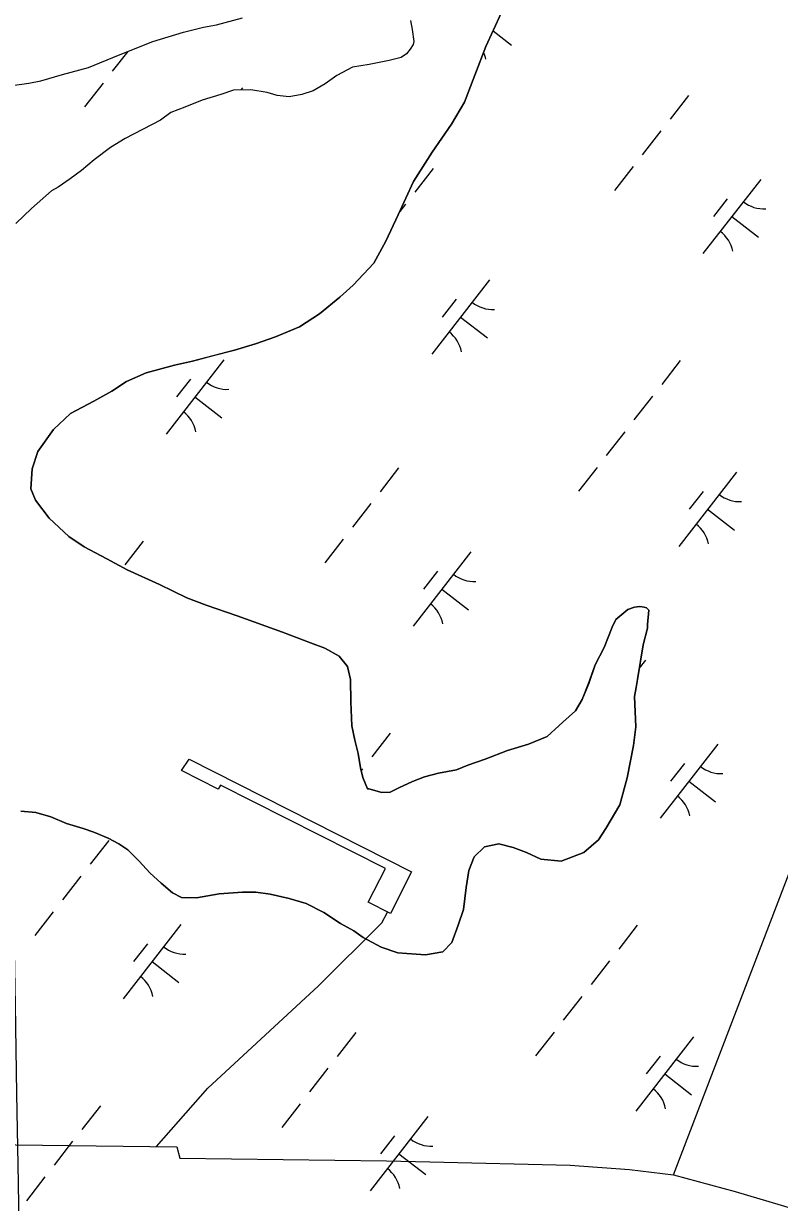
# Model space of a CAD drawing. Extents: x 3888273 to 3909528, y 158682 to 181032.
# Drawn here: x 3899170 to 3899572, y 171278 to 171905 of the extents above; entities that cross this region are included whole.
import ezdxf

# ---------------------------------------------------------------- set-up
doc = ezdxf.new("R2010")
doc.units = 0
for name, color, linetype in [('V-CHAN-DOCK', 7, 'Continuous'), ('V-GRID-MAJR', 7, 'Continuous'), ('V-TOPO-SHOR', 7, 'Continuous'), ('V-UTIL-LINE', 7, 'Continuous'), ('V-WETL-SWMP', 7, 'Continuous')]:
    doc.layers.add(name, color=color, linetype=linetype)

msp = doc.modelspace()

# ---------------------------------------------------------------- linework, layer by layer
at = {"layer": 'V-CHAN-DOCK'}
msp.add_lwpolyline([(3899257.94, 171513.62), (3899376.15, 171453.67), (3899364.95, 171431.57), (3899353.21, 171437.53), (3899362.27, 171455.39), (3899274.6, 171499.85), (3899273.48, 171497.65), (3899253.93, 171507.57), (3899257.94, 171513.62)], dxfattribs=at)
at = {"layer": 'V-GRID-MAJR'}
msp.add_spline([(3899339.28, 161091.93), (3899310.23, 162813.43), (3899207.97, 168873.65), (3899105.71, 174933.86), (3899088.15, 175974.62)], degree=3, dxfattribs=at)
at = {"layer": 'V-TOPO-SHOR'}
for points in [[(3899163.92, 171871.69), (3899172.68, 171872.98), (3899179.05, 171874.24), (3899190.58, 171877.55), (3899204.49, 171881.29), (3899220.37, 171887.84), (3899238.64, 171895.21), (3899254.94, 171900.16), (3899265.68, 171902.67), (3899272.44, 171903.93), (3899286.36, 171907.67)], [(3899463.3, 171539.31), (3899456.58, 171533.25), (3899448.27, 171525.58), (3899438.34, 171521.48), (3899427.19, 171518.17), (3899415.27, 171513.66), (3899406.12, 171510.36), (3899400.16, 171507.91), (3899390.59, 171506.21), (3899383.03, 171504.13), (3899376.67, 171501.67), (3899369.52, 171498.4), (3899364.75, 171495.96), (3899360.36, 171495.91), (3899353.55, 171497.84), (3899352.76, 171497.83), (3899350.3, 171503.79), (3899349.04, 171508.97), (3899347.77, 171516.54), (3899346.1, 171523.71), (3899344.42, 171531.27), (3899343.89, 171544.04), (3899343.76, 171556.02), (3899342.09, 171562.79), (3899337.64, 171568.33), (3899330.01, 171572.64), (3899322.4, 171575.36), (3899307.57, 171581.19), (3899283.52, 171589.72), (3899267.1, 171595.54), (3899256.68, 171599.42), (3899242.23, 171606.45), (3899224.98, 171614.26), (3899214.14, 171620.13), (3899202.1, 171626.39), (3899194.06, 171631.89), (3899183.58, 171641.77), (3899176.29, 171651.27), (3899173.83, 171657.23), (3899174.52, 171668.02), (3899177.62, 171677.23), (3899185.88, 171688.9), (3899194.97, 171697.38), (3899207.28, 171703.89), (3899216.8, 171709.18), (3899224.73, 171714.46), (3899235.06, 171718.96), (3899250.19, 171723.11), (3899259.75, 171725.2), (3899270.9, 171728.11), (3899282.04, 171731.03), (3899293.19, 171734.34), (3899303.93, 171738.04), (3899316.65, 171743.37), (3899327.35, 171750.26), (3899338.04, 171759.16), (3899345.16, 171765.62), (3899356.21, 171777.31), (3899362.48, 171788.96), (3899369.12, 171803), (3899377.31, 171820.65), (3899387.13, 171836.32), (3899397.35, 171851.2), (3899404.42, 171862.85), (3899409.85, 171877.28), (3899415.68, 171892.51), (3899423.88, 171910.16)], [(3899375.69, 171906.21), (3899376.54, 171901.43), (3899377.4, 171895.07), (3899377.02, 171893.47), (3899375.45, 171891.06), (3899373.48, 171888.64), (3899370.71, 171886.62), (3899364.35, 171884.96), (3899353.61, 171882.85), (3899344.85, 171881.57), (3899336.52, 171877.09), (3899330.19, 171872.64), (3899323.84, 171868.98), (3899317.89, 171866.93), (3899311.12, 171865.66), (3899304.73, 171866.39), (3899299.53, 171867.93), (3899290.74, 171869.43), (3899281.58, 171869.34), (3899274.82, 171866.88), (3899264.88, 171863.98), (3899255.75, 171860.29), (3899248.21, 171857.42), (3899242.67, 171853.38)], [(3899242.67, 171853.38), (3899224.03, 171843.61), (3899216.1, 171838.74), (3899207.4, 171832.27), (3899200.68, 171826.62), (3899194.75, 171822.17), (3899188.41, 171817.72), (3899184.84, 171815.69)], [(3899184.84, 171815.69), (3899174.18, 171806.4), (3899165.89, 171798.34)], [(3899168.44, 171485.92), (3899176.44, 171485.2), (3899184.44, 171482.89), (3899192.86, 171479.39), (3899201.68, 171476.68), (3899207.28, 171474.75), (3899214.9, 171471.63), (3899220.52, 171468.5), (3899225.35, 171465.35), (3899231.4, 171459.43), (3899237.05, 171453.1), (3899243.1, 171447.58), (3899249.14, 171442.45), (3899253.96, 171440.1), (3899261.94, 171439.79), (3899273.9, 171441.91), (3899286.26, 171442.84), (3899293.45, 171442.91), (3899301.05, 171441.8), (3899311.05, 171439.5), (3899320.26, 171436.81), (3899329.49, 171432.11), (3899338.34, 171426.22), (3899345.56, 171422.3), (3899350.39, 171418.76), (3899360.02, 171413.67), (3899368.84, 171410.57), (3899373.64, 171410.22), (3899383.62, 171409.53), (3899392.79, 171411.22), (3899397.52, 171416.06), (3899401.02, 171425.28), (3899403.73, 171433.69), (3899405.2, 171445.28), (3899406.7, 171454.48), (3899409.42, 171461.7), (3899414.96, 171466.94), (3899422.52, 171468.62), (3899430.13, 171466.7), (3899437.34, 171463.99), (3899444.97, 171460.47), (3899455.76, 171459.39), (3899467.69, 171463.9), (3899475.6, 171470.77), (3899479.53, 171476.8), (3899486.98, 171489.26), (3899490.82, 171503.67), (3899494.23, 171520.87), (3899495.33, 171530.86), (3899494.76, 171546.82), (3899495.51, 171551.62), (3899496.26, 171556.02), (3899499.26, 171574.42), (3899501.56, 171583.22), (3899501.54, 171585.22), (3899502.26, 171592.81), (3899501.05, 171594), (3899499.85, 171594.38), (3899497.45, 171594.76), (3899494.66, 171594.33), (3899491.08, 171593.1), (3899484.75, 171587.84), (3899484.36, 171587.04), (3899482.8, 171583.83), (3899478.52, 171573), (3899473.82, 171563.77), (3899470.34, 171553.75), (3899466.83, 171545.33), (3899463.3, 171539.31)]]:
    msp.add_lwpolyline(points, dxfattribs=at)
at = {"layer": 'V-UTIL-LINE'}
for points in [[(3899515.45, 171292.53), (3900378.65, 173544.81), (3900616.96, 174140.58), (3901901.17, 175636.62), (3902311.59, 176133.09)], [(3899240.67, 171307.59), (3899267.89, 171338.61), (3899326.8, 171393.12), (3899360.38, 171426.61), (3899363.48, 171432.32)], [(3898949.87, 171285.12), (3898971.86, 171319.69), (3898994.31, 171310.74), (3899251.44, 171307.45)], [(3899251.44, 171307.45), (3899252.94, 171301.49), (3899362.89, 171300.02), (3899385.84, 171299.54), (3899460.42, 171297.69), (3899491.99, 171295.39), (3899515.45, 171292.53), (3899548.28, 171283.8), (3899632.91, 171258.63), (3899714.44, 171232.48), (3899786.9, 171205.52), (3899874.25, 171170.83), (3899982.48, 171128.94)]]:
    msp.add_lwpolyline(points, dxfattribs=at)
at = {"layer": 'V-WETL-SWMP'}
for p, q in [((3899423.88, 171910.16), (3899415.68, 171892.51)), ((3899419.54, 171900.81), (3899429.37, 171893.17)), ((3899415.68, 171892.51), (3899409.85, 171877.28)), ((3899225.37, 171889.85), (3899217.14, 171879.27)), ((3899212.22, 171872.96), (3899202.4, 171860.33)), ((3899409.85, 171877.28), (3899404.42, 171862.85)), ((3899286.37, 171870.48), (3899285.51, 171869.38)), ((3899523.43, 171866.49), (3899513.6, 171853.86)), ((3899404.42, 171862.85), (3899397.35, 171851.2)), ((3899397.35, 171851.2), (3899387.13, 171836.32)), ((3899508.69, 171847.55), (3899498.86, 171834.92)), ((3899387.13, 171836.32), (3899377.31, 171820.65)), ((3899387.72, 171827.64), (3899377.89, 171815.01)), ((3899493.95, 171828.6), (3899484.13, 171815.98)), ((3899377.31, 171820.65), (3899369.12, 171803)), ((3899561.79, 171821.81), (3899531.09, 171782.35)), ((3899544.03, 171811.55), (3899536.67, 171802.08)), ((3899372.98, 171808.7), (3899369.96, 171804.81)), ((3899369.12, 171803), (3899362.48, 171788.96)), ((3899546.44, 171802.08), (3899560.65, 171791.02)), ((3899362.48, 171788.96), (3899356.21, 171777.31)), ((3899356.21, 171777.31), (3899345.16, 171765.62)), ((3899417.65, 171768.34), (3899386.94, 171728.88)), ((3899345.16, 171765.62), (3899338.04, 171759.16)), ((3899338.04, 171759.16), (3899327.35, 171750.26)), ((3899399.89, 171758.08), (3899392.52, 171748.61)), ((3899327.35, 171750.26), (3899316.65, 171743.36)), ((3899402.29, 171748.61), (3899416.5, 171737.55)), ((3899316.65, 171743.36), (3899303.93, 171738.04)), ((3899303.93, 171738.04), (3899293.19, 171734.34)), ((3899282.04, 171731.03), (3899259.75, 171725.2)), ((3899293.19, 171734.34), (3899282.04, 171731.03)), ((3899250.19, 171723.11), (3899235.06, 171718.96)), ((3899276.4, 171725.89), (3899245.7, 171686.43)), ((3899259.75, 171725.2), (3899250.19, 171723.11)), ((3899519, 171725.49), (3899509.17, 171712.86)), ((3899235.06, 171718.96), (3899224.73, 171714.46)), ((3899224.73, 171714.46), (3899216.8, 171709.18)), ((3899258.65, 171715.63), (3899251.28, 171706.16)), ((3899207.28, 171703.89), (3899194.97, 171697.38)), ((3899216.8, 171709.18), (3899207.28, 171703.89)), ((3899261.05, 171706.16), (3899275.26, 171695.11)), ((3899504.26, 171706.55), (3899494.43, 171693.92)), ((3899194.97, 171697.38), (3899185.88, 171688.9)), ((3899185.88, 171688.9), (3899177.62, 171677.23)), ((3899489.52, 171687.61), (3899479.7, 171674.98)), ((3899177.62, 171677.23), (3899174.52, 171668.02)), ((3899174.52, 171668.02), (3899173.83, 171657.23)), ((3899369.32, 171668.42), (3899359.5, 171655.8)), ((3899474.78, 171668.67), (3899464.96, 171656.04)), ((3899548.93, 171666.19), (3899518.22, 171626.73)), ((3899173.83, 171657.23), (3899176.29, 171651.27)), ((3899531.17, 171655.94), (3899523.8, 171646.47)), ((3899176.29, 171651.27), (3899183.58, 171641.77)), ((3899354.58, 171649.48), (3899344.76, 171636.86)), ((3899183.58, 171641.77), (3899194.06, 171631.9)), ((3899533.57, 171646.46), (3899547.78, 171635.41)), ((3899194.06, 171631.9), (3899202.1, 171626.39)), ((3899233.61, 171629.57), (3899223.79, 171616.95)), ((3899339.84, 171630.54), (3899330.02, 171617.91)), ((3899202.1, 171626.39), (3899214.14, 171620.13)), ((3899407.69, 171623.75), (3899376.98, 171584.28)), ((3899214.14, 171620.13), (3899224.98, 171614.26)), ((3899224.98, 171614.26), (3899242.23, 171606.45)), ((3899389.93, 171613.49), (3899382.56, 171604.02)), ((3899242.23, 171606.45), (3899256.68, 171599.42)), ((3899392.33, 171604.01), (3899406.54, 171592.96)), ((3899256.68, 171599.42), (3899267.1, 171595.54)), ((3899267.1, 171595.54), (3899283.53, 171589.72)), ((3899484.75, 171587.84), (3899491.08, 171593.1)), ((3899491.08, 171593.1), (3899494.66, 171594.33)), ((3899494.66, 171594.33), (3899497.45, 171594.76)), ((3899497.45, 171594.76), (3899499.85, 171594.39)), ((3899499.85, 171594.39), (3899501.05, 171594)), ((3899501.05, 171594), (3899502.26, 171592.81)), ((3899502.26, 171592.81), (3899501.54, 171585.22)), ((3899283.53, 171589.72), (3899307.57, 171581.19)), ((3899482.79, 171583.83), (3899484.75, 171587.84)), ((3899501.54, 171585.22), (3899501.56, 171583.23)), ((3899307.57, 171581.19), (3899322.4, 171575.36)), ((3899478.52, 171573), (3899482.79, 171583.83)), ((3899501.56, 171583.23), (3899499.26, 171574.42)), ((3899322.4, 171575.36), (3899330.01, 171572.64)), ((3899330.01, 171572.64), (3899337.64, 171568.33)), ((3899473.82, 171563.77), (3899478.52, 171573)), ((3899499.26, 171574.42), (3899496.26, 171556.02)), ((3899337.64, 171568.33), (3899342.09, 171562.79)), ((3899500.6, 171566.28), (3899497.23, 171561.94)), ((3899342.09, 171562.79), (3899343.76, 171556.02)), ((3899470.33, 171553.75), (3899473.82, 171563.77)), ((3899343.76, 171556.02), (3899343.89, 171544.04)), ((3899466.83, 171545.33), (3899470.33, 171553.75)), ((3899496.26, 171556.02), (3899495.51, 171551.62)), ((3899495.51, 171551.62), (3899494.76, 171546.82)), ((3899494.76, 171546.82), (3899495.33, 171530.86)), ((3899343.89, 171544.04), (3899344.42, 171531.27)), ((3899463.3, 171539.31), (3899466.83, 171545.33)), ((3899456.58, 171533.25), (3899463.3, 171539.31)), ((3899344.42, 171531.27), (3899346.1, 171523.71)), ((3899448.27, 171525.58), (3899456.58, 171533.25)), ((3899495.33, 171530.86), (3899494.23, 171520.87)), ((3899346.1, 171523.71), (3899347.77, 171516.54)), ((3899364.89, 171527.43), (3899355.07, 171514.8)), ((3899438.34, 171521.48), (3899448.27, 171525.58)), ((3899347.77, 171516.54), (3899349.04, 171508.97)), ((3899415.27, 171513.65), (3899427.19, 171518.17)), ((3899427.19, 171518.17), (3899438.34, 171521.48)), ((3899494.23, 171520.87), (3899490.82, 171503.67)), ((3899538.97, 171521.6), (3899508.26, 171482.14)), ((3899400.16, 171507.91), (3899406.12, 171510.36)), ((3899406.12, 171510.36), (3899415.27, 171513.65)), ((3899521.21, 171511.34), (3899513.84, 171501.87)), ((3899349.04, 171508.97), (3899350.3, 171503.79)), ((3899350.15, 171508.49), (3899349.4, 171507.51)), ((3899350.3, 171503.79), (3899352.75, 171497.83)), ((3899376.67, 171501.67), (3899383.03, 171504.13)), ((3899383.03, 171504.13), (3899390.59, 171506.21)), ((3899390.59, 171506.21), (3899400.16, 171507.91)), ((3899490.82, 171503.67), (3899486.98, 171489.26)), ((3899352.75, 171497.83), (3899353.55, 171497.84)), ((3899353.55, 171497.84), (3899360.36, 171495.91)), ((3899364.75, 171495.96), (3899369.52, 171498.4)), ((3899369.52, 171498.4), (3899376.67, 171501.67)), ((3899523.61, 171501.87), (3899537.82, 171490.82)), ((3899360.36, 171495.91), (3899364.75, 171495.96)), ((3899176.44, 171485.2), (3899168.44, 171485.92)), ((3899184.44, 171482.89), (3899176.44, 171485.2)), ((3899486.98, 171489.26), (3899479.53, 171476.8)), ((3899192.86, 171479.38), (3899184.44, 171482.89)), ((3899201.68, 171476.68), (3899192.86, 171479.38)), ((3899207.28, 171474.74), (3899201.68, 171476.68)), ((3899214.9, 171471.63), (3899207.28, 171474.74)), ((3899220.52, 171468.5), (3899214.9, 171471.63)), ((3899479.53, 171476.8), (3899475.6, 171470.77)), ((3899215.21, 171470.36), (3899205.39, 171457.73)), ((3899225.35, 171465.35), (3899220.52, 171468.5)), ((3899231.4, 171459.43), (3899225.35, 171465.35)), ((3899414.96, 171466.94), (3899409.42, 171461.7)), ((3899422.52, 171468.62), (3899414.96, 171466.94)), ((3899430.13, 171466.7), (3899422.52, 171468.62)), ((3899437.34, 171463.98), (3899430.13, 171466.7)), ((3899475.6, 171470.77), (3899467.69, 171463.9)), ((3899237.05, 171453.1), (3899231.4, 171459.43)), ((3899409.42, 171461.7), (3899406.7, 171454.48)), ((3899444.97, 171460.47), (3899437.34, 171463.98)), ((3899455.76, 171459.39), (3899444.97, 171460.47)), ((3899467.69, 171463.9), (3899455.76, 171459.39)), ((3899243.1, 171447.58), (3899237.05, 171453.1)), ((3899406.7, 171454.48), (3899405.2, 171445.28)), ((3899200.48, 171451.42), (3899190.65, 171438.79)), ((3899249.14, 171442.45), (3899243.1, 171447.58)), ((3899253.96, 171440.1), (3899249.14, 171442.45)), ((3899273.9, 171441.91), (3899261.94, 171439.79)), ((3899286.26, 171442.84), (3899273.9, 171441.91)), ((3899293.45, 171442.91), (3899286.26, 171442.84)), ((3899301.05, 171441.8), (3899293.45, 171442.91)), ((3899311.05, 171439.5), (3899301.05, 171441.8)), ((3899405.2, 171445.28), (3899403.73, 171433.69)), ((3899261.94, 171439.79), (3899253.96, 171440.1)), ((3899320.26, 171436.81), (3899311.05, 171439.5)), ((3899329.49, 171432.11), (3899320.26, 171436.81)), ((3899185.74, 171432.48), (3899175.91, 171419.85)), ((3899338.34, 171426.22), (3899329.49, 171432.11)), ((3899403.73, 171433.69), (3899401.02, 171425.28)), ((3899253.58, 171425.68), (3899222.88, 171386.22)), ((3899345.56, 171422.3), (3899338.34, 171426.22)), ((3899350.39, 171418.76), (3899345.56, 171422.3)), ((3899401.02, 171425.28), (3899397.53, 171416.06)), ((3899496.17, 171425.28), (3899486.35, 171412.66)), ((3899235.82, 171415.42), (3899228.45, 171405.95)), ((3899360.02, 171413.67), (3899350.39, 171418.76)), ((3899397.53, 171416.06), (3899392.79, 171411.22)), ((3899368.84, 171410.57), (3899360.02, 171413.67)), ((3899373.64, 171410.22), (3899368.84, 171410.57)), ((3899383.62, 171409.53), (3899373.64, 171410.22)), ((3899392.79, 171411.22), (3899383.62, 171409.53)), ((3899238.23, 171405.95), (3899252.43, 171394.9)), ((3899481.43, 171406.34), (3899471.61, 171393.71)), ((3899466.7, 171387.4), (3899456.87, 171374.77)), ((3899346.5, 171368.22), (3899336.67, 171355.59)), ((3899451.96, 171368.46), (3899442.13, 171355.83)), ((3899526.1, 171365.99), (3899495.4, 171326.52)), ((3899508.34, 171355.73), (3899500.98, 171346.26)), ((3899331.76, 171349.27), (3899321.93, 171336.65)), ((3899510.75, 171346.25), (3899524.96, 171335.2)), ((3899210.79, 171329.37), (3899200.96, 171316.74)), ((3899317.02, 171330.33), (3899307.19, 171317.7)), ((3899384.86, 171323.54), (3899354.16, 171284.07)), ((3899196.05, 171310.42), (3899186.22, 171297.8)), ((3899367.1, 171313.28), (3899359.73, 171303.81)), ((3899369.51, 171303.81), (3899383.71, 171292.75)), ((3899181.31, 171291.48), (3899171.48, 171278.85))]:
    msp.add_line(p, q, dxfattribs=at)
for points in [[(3899163.92, 171871.69), (3899172.68, 171872.98), (3899179.05, 171874.24), (3899190.58, 171877.55), (3899204.49, 171881.29), (3899220.37, 171887.83), (3899238.64, 171895.2), (3899254.94, 171900.16), (3899265.68, 171902.67), (3899272.44, 171903.93), (3899286.36, 171907.67)], [(3899375.69, 171906.21), (3899376.54, 171901.43), (3899377.4, 171895.07), (3899377.02, 171893.47), (3899375.45, 171891.06), (3899373.48, 171888.64), (3899370.71, 171886.62), (3899364.35, 171884.96), (3899353.6, 171882.85), (3899344.85, 171881.57), (3899336.52, 171877.09), (3899330.19, 171872.64), (3899323.85, 171868.98), (3899317.89, 171866.93), (3899311.12, 171865.66), (3899304.73, 171866.39), (3899299.53, 171867.93), (3899290.75, 171869.43), (3899281.58, 171869.34), (3899274.82, 171866.87), (3899264.88, 171863.98), (3899255.75, 171860.29), (3899248.21, 171857.42), (3899242.67, 171853.38), (3899224.03, 171843.61), (3899216.1, 171838.74), (3899207.4, 171832.27), (3899200.68, 171826.62), (3899194.75, 171822.17), (3899188.41, 171817.72), (3899184.85, 171815.69), (3899174.18, 171806.41), (3899165.89, 171798.34)]]:
    msp.add_lwpolyline(points, dxfattribs=at)
for centre, start, end in [((3899398.38, 171882.28), 11.34298, 23.89603), ((3899563.59, 171823.73), 231.34298, 272.88664), ((3899529.67, 171780.13), 11.34298, 52.88663), ((3899419.44, 171770.26), 231.34298, 272.88664), ((3899385.52, 171726.66), 11.34298, 52.88663), ((3899278.2, 171727.81), 231.34298, 272.88664), ((3899244.28, 171684.21), 11.34298, 52.88663), ((3899550.72, 171668.12), 231.34298, 272.88664), ((3899516.8, 171624.52), 11.34298, 52.88663), ((3899409.48, 171625.67), 231.34298, 272.88664), ((3899375.56, 171582.07), 11.34298, 52.88663), ((3899540.76, 171523.52), 231.34298, 272.88664), ((3899506.84, 171479.92), 11.34298, 52.88663), ((3899255.38, 171427.6), 231.34298, 272.88664), ((3899221.45, 171384), 11.34298, 52.88663), ((3899527.9, 171367.91), 231.34298, 272.88664), ((3899493.97, 171324.31), 11.34298, 52.88663), ((3899386.66, 171325.46), 231.34298, 272.88664), ((3899352.73, 171281.86), 11.34298, 52.88663)]:
    msp.add_arc(centre, 17.62, start, end, dxfattribs=at)

doc.saveas('drawing.dxf')
